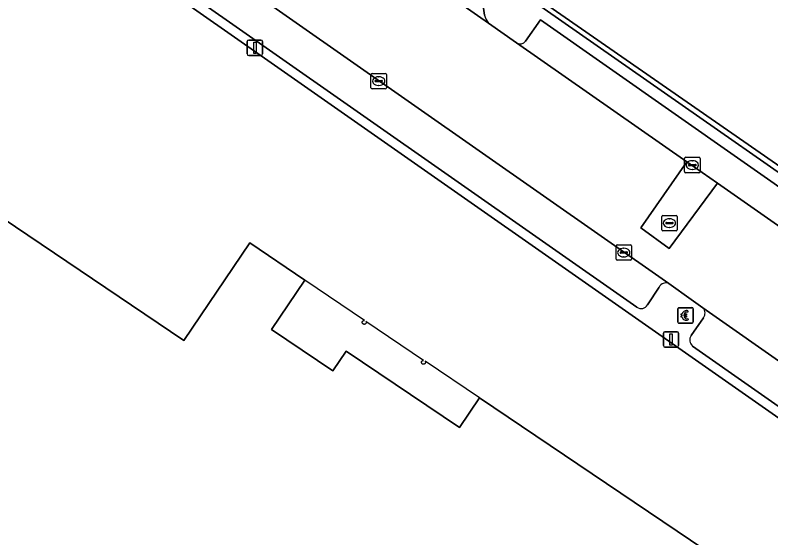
# Model space of a CAD drawing. Extents: x 155018 to 156648, y 383979 to 385733.
# Drawn here: x 155156.28 to 155205.22, y 384920.23 to 384954.09 of the extents above; entities that cross this region are included whole.
import ezdxf

# ---------------------------------------------------------------- set-up
doc = ezdxf.new("R2010")
doc.units = 0
for name, color, linetype in [('IMGEO_Betaalautomaat', 7, 'Continuous'), ('IMGEO_Erf', 7, 'Continuous'), ('IMGEO_Kolk', 7, 'Continuous'), ('IMGEO_Lichtmast', 7, 'Continuous'), ('IMGEO_Pand', 7, 'Continuous'), ('IMGEO_Pand_overbouw', 7, 'Continuous'), ('IMGEO_Parkeervlak_open', 7, 'Continuous'), ('IMGEO_Rijbaan_lokaal_gesloten', 7, 'Continuous'), ('IMGEO_Rijbaan_lokaal_open', 7, 'Continuous'), ('IMGEO_Rioolput', 7, 'Continuous'), ('IMGEO_Voetpad_open', 7, 'Continuous')]:
    doc.layers.add(name, color=color, linetype=linetype)

msp = doc.modelspace()

# ---------------------------------------------------------------- linework, layer by layer
at = {"layer": 'IMGEO_Betaalautomaat'}
for p, q in [((155199.185, 384934.215), (155199.185, 384935.056)), ((155199.185, 384935.056), (155199.185, 384934.215)), ((155199.26, 384935.139), (155200.101, 384935.139)), ((155200.101, 384935.139), (155199.26, 384935.139)), ((155200.184, 384935.065), (155200.184, 384934.224)), ((155200.184, 384934.224), (155200.184, 384935.065)), ((155199.468, 384934.603), (155199.468, 384934.671)), ((155199.589, 384934.671), (155199.589, 384934.603)), ((155199.847, 384934.944), (155199.83, 384934.844)), ((155200.11, 384934.14), (155199.269, 384934.14)), ((155199.269, 384934.14), (155200.11, 384934.14)), ((155199.834, 384934.438), (155199.856, 384934.351))]:
    msp.add_line(p, q, dxfattribs=at)
for points in [[(155199.468, 384934.671), (155199.399, 384934.671), (155199.399, 384934.74), (155199.478, 384934.74)], [(155199.473, 384934.534), (155199.399, 384934.534), (155199.399, 384934.603), (155199.468, 384934.603)], [(155199.6, 384934.74), (155199.747, 384934.74), (155199.747, 384934.671), (155199.589, 384934.671)], [(155199.589, 384934.603), (155199.747, 384934.603), (155199.747, 384934.534), (155199.603, 384934.534)]]:
    msp.add_lwpolyline(points, dxfattribs=at)
for centre, radius, start, end in [((155199.263, 384935.062), 0.0779, 92.4484, 184.2845), ((155199.263, 384935.062), 0.0779, 92.4484, 184.2845), ((155200.107, 384935.062), 0.0779, 2.4484, 94.2845), ((155200.107, 384935.062), 0.0779, 2.4484, 94.2845), ((155199.734, 384934.589), 0.267, 191.8096, 297.0389), ((155199.761, 384934.664), 0.293, 73.014, 165.0139), ((155199.767, 384934.677), 0.179, 69.3236, 159.5683), ((155199.767, 384934.604), 0.179, 202.7625, 291.8693), ((155199.263, 384934.218), 0.0779, 182.4484, 274.2845), ((155199.263, 384934.218), 0.0779, 182.4484, 274.2845), ((155200.107, 384934.218), 0.0779, 272.4484, 4.2845), ((155200.107, 384934.218), 0.0779, 272.4484, 4.2845)]:
    msp.add_arc(centre, radius, start, end, dxfattribs=at)
at = {"layer": 'IMGEO_Erf'}
for points in [[(155104.455, 385014.821), (155106.698, 385013.249), (155106.733, 385013.224), (155125.603, 385000), (155138.363, 384991.058), (155155.096, 384979.41), (155155.317, 384979.582), (155163.313, 384974.139), (155168.502, 384970.505), (155170.211, 384969.308), (155172.387, 384967.57), (155179.962, 384962.275), (155183.117, 384960.07), (155188.926, 384956.009), (155190.84, 384954.671), (155220.046, 384934.396)], [(155216.589, 384920.387), (155102.876, 385000), (155101.196, 385001.176), (155092.114, 385007.622), (155091.015, 385008.402), (155090.159, 385008.281), (155078.52, 385004.551)], [(155059.424, 384917.182), (155100.779, 384978.305), (155103.338, 384982.088), (155103.58, 384982.446), (155104.089, 384982.105), (155103.849, 384981.73), (155103.52, 384981.95), (155102.903, 384981.019), (155108.594, 384977.203), (155109.424, 384978.47), (155112.962, 384976.062), (155110.037, 384971.641), (155167.202, 384933.006), (155171.49, 384939.329), (155175.039, 384936.926), (155172.878, 384933.731), (155176.85, 384931.037), (155177.728, 384932.321), (155185.065, 384927.38), (155186.34, 384929.306), (155201.861, 384918.829)]]:
    msp.add_lwpolyline(points, dxfattribs=at)
at = {"layer": 'IMGEO_Kolk'}
for p, q in [((155179.325, 384949.389), (155179.325, 384950.241)), ((155179.4, 384950.315), (155180.252, 384950.315)), ((155180.326, 384950.241), (155180.326, 384949.389)), ((155179.584, 384949.809), (155179.584, 384949.821)), ((155180.022, 384949.772), (155179.624, 384949.772)), ((155179.627, 384949.858), (155180.025, 384949.858)), ((155179.813, 384950.095), (155179.838, 384950.095)), ((155180.068, 384949.821), (155180.068, 384949.809)), ((155180.252, 384949.315), (155179.4, 384949.315)), ((155179.836, 384949.535), (155179.811, 384949.535)), ((155199.627, 384943.951), (155199.627, 384944.803)), ((155199.702, 384944.877), (155200.554, 384944.877)), ((155200.628, 384944.803), (155200.628, 384943.951)), ((155199.886, 384944.371), (155199.886, 384944.383)), ((155200.324, 384944.334), (155199.926, 384944.334)), ((155199.929, 384944.42), (155200.327, 384944.42)), ((155200.115, 384944.657), (155200.14, 384944.657)), ((155200.37, 384944.383), (155200.37, 384944.371)), ((155200.554, 384943.877), (155199.702, 384943.877)), ((155200.138, 384944.097), (155200.113, 384944.097)), ((155195.191, 384938.282), (155195.191, 384939.134)), ((155195.266, 384939.208), (155196.118, 384939.208)), ((155195.679, 384938.988), (155195.704, 384938.988)), ((155196.192, 384939.134), (155196.192, 384938.282)), ((155195.45, 384938.702), (155195.45, 384938.714)), ((155195.888, 384938.665), (155195.49, 384938.665)), ((155195.493, 384938.751), (155195.891, 384938.751)), ((155195.702, 384938.428), (155195.677, 384938.428)), ((155195.934, 384938.714), (155195.934, 384938.702)), ((155196.118, 384938.208), (155195.266, 384938.208))]:
    msp.add_line(p, q, dxfattribs=at)
for points in [[(155179.325, 384949.389), (155179.325, 384950.241)], [(155179.4, 384950.315), (155180.252, 384950.315)], [(155180.326, 384950.241), (155180.326, 384949.389)], [(155180.252, 384949.315), (155179.4, 384949.315)], [(155199.627, 384943.951), (155199.627, 384944.803)], [(155199.702, 384944.877), (155200.554, 384944.877)], [(155200.628, 384944.803), (155200.628, 384943.951)], [(155200.554, 384943.877), (155199.702, 384943.877)], [(155195.191, 384938.282), (155195.191, 384939.134)], [(155195.266, 384939.208), (155196.118, 384939.208)], [(155196.192, 384939.134), (155196.192, 384938.282)], [(155196.118, 384938.208), (155195.266, 384938.208)]]:
    msp.add_lwpolyline(points, dxfattribs=at)
for centre, radius, start, end in [((155179.402, 384950.239), 0.0765, 91.552, 178.448), ((155179.402, 384950.239), 0.0765, 91.552, 178.448), ((155180.25, 384950.239), 0.0765, 1.552, 88.448), ((155180.25, 384950.239), 0.0765, 1.552, 88.448), ((155179.624, 384949.818), 0.0403, 85.8775, 175.7526), ((155179.621, 384949.808), 0.0366, 178.938, 274.7102), ((155180.025, 384949.815), 0.043, 264.8664, 352.4533), ((155180.029, 384949.82), 0.0386, 1.7309, 96.639), ((155179.402, 384949.391), 0.0765, 181.552, 268.448), ((155179.402, 384949.391), 0.0765, 181.552, 268.448), ((155180.25, 384949.391), 0.0765, 271.552, 358.448), ((155180.25, 384949.391), 0.0765, 271.552, 358.448), ((155199.704, 384944.801), 0.0765, 91.552, 178.448), ((155199.704, 384944.801), 0.0765, 91.552, 178.448), ((155200.552, 384944.801), 0.0765, 1.552, 88.448), ((155200.552, 384944.801), 0.0765, 1.552, 88.448), ((155199.926, 384944.38), 0.0403, 85.8775, 175.7526), ((155199.923, 384944.37), 0.0366, 178.938, 274.7102), ((155200.327, 384944.377), 0.043, 264.8664, 352.4533), ((155200.331, 384944.382), 0.0386, 1.7309, 96.639), ((155199.704, 384943.953), 0.0765, 181.552, 268.448), ((155199.704, 384943.953), 0.0765, 181.552, 268.448), ((155200.552, 384943.953), 0.0765, 271.552, 358.448), ((155200.552, 384943.953), 0.0765, 271.552, 358.448), ((155195.268, 384939.132), 0.0765, 91.552, 178.448), ((155195.268, 384939.132), 0.0765, 91.552, 178.448), ((155196.116, 384939.132), 0.0765, 1.552, 88.448), ((155196.116, 384939.132), 0.0765, 1.552, 88.448), ((155195.49, 384938.711), 0.0403, 85.8775, 175.7526), ((155195.487, 384938.701), 0.0366, 178.938, 274.7102), ((155195.891, 384938.708), 0.043, 264.8664, 352.4533), ((155195.895, 384938.713), 0.0386, 1.7309, 96.639), ((155195.268, 384938.284), 0.0765, 181.552, 268.448), ((155195.268, 384938.284), 0.0765, 181.552, 268.448), ((155196.116, 384938.284), 0.0765, 271.552, 358.448), ((155196.116, 384938.284), 0.0765, 271.552, 358.448)]:
    msp.add_arc(centre, radius, start, end, dxfattribs=at)
for centre, major_axis, ratio, start_param, end_param in [((155179.812, 384949.815), (-0.387, 0.002), 0.722429, 4.712389, 7.853982), ((155179.837, 384949.815), (-0.39, 0.002), 0.717154, 1.570796, 4.712389), ((155200.114, 384944.377), (-0.387, 0.002), 0.722429, 4.712389, 7.853982), ((155200.139, 384944.377), (-0.39, 0.002), 0.717154, 1.570796, 4.712389), ((155195.678, 384938.708), (-0.387, 0.002), 0.722429, 4.712389, 7.853982), ((155195.703, 384938.708), (-0.39, 0.002), 0.717154, 1.570796, 4.712389)]:
    msp.add_ellipse(centre, major_axis=major_axis, ratio=ratio, start_param=start_param, end_param=end_param, dxfattribs=at)
at = {"layer": 'IMGEO_Lichtmast'}
for p, q in [((155171.31, 384951.572), (155171.31, 384952.372)), ((155171.31, 384952.372), (155171.31, 384951.572)), ((155171.41, 384952.472), (155172.2, 384952.472)), ((155172.2, 384952.472), (155171.41, 384952.472)), ((155172.3, 384952.372), (155172.3, 384951.572)), ((155172.3, 384951.572), (155172.3, 384952.372)), ((155172.2, 384951.472), (155171.41, 384951.472)), ((155171.41, 384951.472), (155172.2, 384951.472)), ((155198.355, 384933.579), (155199.145, 384933.579)), ((155199.145, 384933.579), (155198.355, 384933.579)), ((155198.255, 384932.679), (155198.255, 384933.479)), ((155198.255, 384933.479), (155198.255, 384932.679)), ((155199.245, 384933.479), (155199.245, 384932.679)), ((155199.245, 384932.679), (155199.245, 384933.479)), ((155199.145, 384932.579), (155198.355, 384932.579)), ((155198.355, 384932.579), (155199.145, 384932.579))]:
    msp.add_line(p, q, dxfattribs=at)
for points in [[(155171.73, 384952.347), (155171.88, 384952.347), (155171.88, 384951.597), (155171.73, 384951.597), (155171.73, 384952.347)], [(155198.675, 384933.454), (155198.825, 384933.454), (155198.825, 384932.704), (155198.675, 384932.704), (155198.675, 384933.454)]]:
    msp.add_lwpolyline(points, dxfattribs=at)
for centre, start, end in [((155171.41, 384952.372), 90, 180), ((155171.41, 384952.372), 90, 180), ((155172.2, 384952.372), 0, 90), ((155172.2, 384952.372), 360, 90), ((155171.41, 384951.572), 180, 270), ((155171.41, 384951.572), 180, 270), ((155172.2, 384951.572), 270, 0), ((155172.2, 384951.572), 270, 0), ((155198.355, 384933.479), 90, 180), ((155198.355, 384933.479), 90, 180), ((155199.145, 384933.479), 0, 90), ((155199.145, 384933.479), 360, 90), ((155198.355, 384932.679), 180, 270), ((155198.355, 384932.679), 180, 270), ((155199.145, 384932.679), 270, 0), ((155199.145, 384932.679), 270, 0)]:
    msp.add_arc(centre, 0.1, start, end, dxfattribs=at)
at = {"layer": 'IMGEO_Pand'}
msp.add_lwpolyline([(155201.861, 384918.829), (155186.34, 384929.306), (155185.065, 384927.38), (155177.728, 384932.321), (155176.85, 384931.037), (155172.878, 384933.731), (155175.039, 384936.926), (155171.49, 384939.329), (155167.202, 384933.006), (155110.037, 384971.641), (155112.962, 384976.062), (155109.424, 384978.47), (155108.594, 384977.203), (155102.903, 384981.019), (155103.52, 384981.95), (155103.849, 384981.73), (155104.089, 384982.105), (155103.58, 384982.446), (155103.338, 384982.088), (155100.779, 384978.305), (155059.424, 384917.182)], dxfattribs=at)
at = {"layer": 'IMGEO_Pand_overbouw'}
msp.add_lwpolyline([(155186.34, 384929.306), (155182.827, 384931.671), (155182.832, 384931.661), (155182.837, 384931.651), (155182.841, 384931.641), (155182.845, 384931.63), (155182.847, 384931.62), (155182.848, 384931.609), (155182.848, 384931.598), (155182.848, 384931.586), (155182.846, 384931.575), (155182.844, 384931.565), (155182.841, 384931.554), (155182.836, 384931.544), (155182.831, 384931.534), (155182.825, 384931.525), (155182.818, 384931.516), (155182.811, 384931.508), (155182.803, 384931.5), (155182.794, 384931.494), (155182.785, 384931.488), (155182.775, 384931.482), (155182.765, 384931.478), (155182.754, 384931.475), (155182.743, 384931.472), (155182.732, 384931.471), (155182.721, 384931.47), (155182.71, 384931.471), (155182.699, 384931.472), (155182.688, 384931.475), (155182.678, 384931.479), (155182.668, 384931.483), (155182.658, 384931.488), (155182.649, 384931.494), (155182.64, 384931.501), (155182.632, 384931.509), (155182.624, 384931.517), (155182.618, 384931.526), (155182.612, 384931.536), (155182.607, 384931.546), (155182.603, 384931.556), (155182.6, 384931.567), (155182.597, 384931.577), (155182.596, 384931.589), (155182.596, 384931.6), (155182.596, 384931.611), (155182.598, 384931.622), (155182.6, 384931.633), (155182.604, 384931.643), (155182.608, 384931.653), (155182.613, 384931.663), (155182.619, 384931.673), (155182.626, 384931.681), (155182.634, 384931.69), (155182.642, 384931.697), (155182.651, 384931.704), (155182.66, 384931.71), (155182.67, 384931.715), (155182.681, 384931.719), (155182.691, 384931.722), (155182.702, 384931.724), (155182.713, 384931.726), (155182.724, 384931.726), (155182.735, 384931.726), (155178.995, 384934.249), (155179, 384934.239), (155179.004, 384934.229), (155179.007, 384934.218), (155179.009, 384934.207), (155179.01, 384934.196), (155179.011, 384934.185), (155179.01, 384934.174), (155179.009, 384934.163), (155179.006, 384934.152), (155179.003, 384934.142), (155178.998, 384934.132), (155178.993, 384934.122), (155178.987, 384934.113), (155178.981, 384934.104), (155178.973, 384934.096), (155178.965, 384934.088), (155178.956, 384934.081), (155178.947, 384934.075), (155178.937, 384934.07), (155178.927, 384934.066), (155178.916, 384934.063), (155178.906, 384934.06), (155178.895, 384934.058), (155178.884, 384934.058), (155178.873, 384934.059), (155178.862, 384934.06), (155178.851, 384934.063), (155178.84, 384934.066), (155178.83, 384934.071), (155178.82, 384934.076), (155178.811, 384934.082), (155178.802, 384934.089), (155178.794, 384934.097), (155178.787, 384934.105), (155178.78, 384934.114), (155178.774, 384934.123), (155178.769, 384934.133), (155178.765, 384934.144), (155178.762, 384934.154), (155178.759, 384934.165), (155178.758, 384934.176), (155178.758, 384934.187), (155178.758, 384934.198), (155178.76, 384934.209), (155178.762, 384934.22), (155178.766, 384934.231), (155178.77, 384934.241), (155178.776, 384934.251), (155178.782, 384934.26), (155178.788, 384934.269), (155178.796, 384934.277), (155178.804, 384934.285), (155178.813, 384934.291), (155178.823, 384934.297), (155178.833, 384934.302), (155178.843, 384934.307), (155178.853, 384934.31), (155178.864, 384934.312), (155178.875, 384934.314), (155178.887, 384934.314), (155178.898, 384934.313), (155178.909, 384934.312), (155175.039, 384936.926), (155172.878, 384933.731), (155176.85, 384931.037), (155177.728, 384932.321), (155185.065, 384927.38)], close=True, dxfattribs=at)
at = {"layer": 'IMGEO_Parkeervlak_open'}
for points in [[(155198.603, 384936.694), (155124.695, 384988.43)], [(155124.083, 384985.887), (155124.518, 384985.577), (155196.547, 384935.173)], [(155215.271, 384934.284), (155216.232, 384935.608), (155190.301, 384953.787), (155189.337, 384952.394)], [(155188.751, 384952.292), (155199.781, 384944.58), (155201.754, 384943.201), (155215.364, 384933.685)], [(155197.228, 384935.322), (155197.985, 384936.476)], [(155216.663, 384920.497), (155218.313, 384922.864), (155200.809, 384935.124)], [(155200.856, 384934.486), (155200.06, 384933.335)], [(155200.145, 384932.653), (155216.5, 384921.189)]]:
    msp.add_lwpolyline(points, dxfattribs=at)
for centre, radius, start, end in [((155188.987, 384952.671), 0.447, 238.1189, 321.6293), ((155198.405, 384936.27), 0.468, 65.007, 153.8536), ((155196.825, 384935.534), 0.456, 232.4287, 332.2545), ((155200.462, 384934.778), 0.49, 323.4496, 44.9769), ((155200.464, 384933.039), 0.501, 143.7585, 230.4502)]:
    msp.add_arc(centre, radius, start, end, dxfattribs=at)
at = {"layer": 'IMGEO_Rijbaan_lokaal_gesloten'}
for points in [[(155093.471, 385010.431), (155094.104, 385009.957), (155096.834, 385007.973), (155100.736, 385005.199), (155100.927, 385005.065), (155104.094, 385002.848), (155123.87, 384989.007), (155124.619, 384988.506), (155124.695, 384988.43), (155198.603, 384936.694), (155200.056, 384935.669), (155200.809, 384935.124), (155218.313, 384922.864)], [(155388.019, 384812.731), (155353.81, 384836.716), (155339.386, 384846.829), (155338.759, 384847.187), (155308.812, 384868.307), (155308.749, 384868.347), (155307.828, 384868.991), (155250.095, 384909.364), (155247.679, 384911.072), (155227.053, 384925.51), (155224.169, 384927.527), (155216.496, 384932.904), (155215.364, 384933.685), (155201.754, 384943.201), (155198.627, 384938.971), (155196.792, 384940.312), (155199.781, 384944.58), (155188.751, 384952.292), (155186.937, 384953.575), (155177.806, 384959.95), (155169.493, 384965.81)]]:
    msp.add_lwpolyline(points, dxfattribs=at)
at = {"layer": 'IMGEO_Rijbaan_lokaal_open'}
for points in [[(155220.046, 384934.396), (155190.84, 384954.671), (155188.926, 384956.009), (155183.117, 384960.07), (155179.962, 384962.275), (155172.387, 384967.57), (155170.211, 384969.308), (155168.502, 384970.505), (155163.313, 384974.139)], [(155169.113, 384966.434), (155168.55, 384969.993), (155182.033, 384960.484), (155186.169, 384957.572), (155220.565, 384933.534), (155223.976, 384931.26), (155231.507, 384925.99), (155247.249, 384914.872), (155310.436, 384870.637)], [(155177.806, 384959.95), (155186.937, 384953.575)], [(155186.682, 384954.089), (155186.169, 384957.572)]]:
    msp.add_lwpolyline(points, dxfattribs=at)
msp.add_lwpolyline([(155201.754, 384943.201), (155199.781, 384944.58), (155196.792, 384940.312), (155198.627, 384938.971)], close=True, dxfattribs=at)
msp.add_arc((155187.744, 384954.296), 1.082, 191.0109, 221.7619, dxfattribs=at)
at = {"layer": 'IMGEO_Rioolput'}
for p, q in [((155198.147, 384940.191), (155198.147, 384941.043)), ((155198.222, 384941.117), (155199.074, 384941.117)), ((155198.635, 384940.897), (155198.66, 384940.897)), ((155199.148, 384941.043), (155199.148, 384940.191)), ((155198.406, 384940.611), (155198.406, 384940.623)), ((155198.844, 384940.574), (155198.446, 384940.574)), ((155198.449, 384940.66), (155198.847, 384940.66)), ((155198.89, 384940.623), (155198.89, 384940.611)), ((155199.074, 384940.117), (155198.222, 384940.117)), ((155198.658, 384940.337), (155198.633, 384940.337))]:
    msp.add_line(p, q, dxfattribs=at)
for points in [[(155198.147, 384940.191), (155198.147, 384941.043)], [(155198.222, 384941.117), (155199.074, 384941.117)], [(155199.148, 384941.043), (155199.148, 384940.191)], [(155199.074, 384940.117), (155198.222, 384940.117)]]:
    msp.add_lwpolyline(points, dxfattribs=at)
for centre, radius, start, end in [((155198.224, 384941.041), 0.0765, 91.552, 178.448), ((155198.224, 384941.041), 0.0765, 91.552, 178.448), ((155199.072, 384941.041), 0.0765, 1.552, 88.448), ((155199.072, 384941.041), 0.0765, 1.552, 88.448), ((155198.446, 384940.62), 0.0403, 85.8775, 175.7526), ((155198.443, 384940.61), 0.0366, 178.938, 274.7102), ((155198.847, 384940.617), 0.043, 264.8664, 352.4533), ((155198.851, 384940.622), 0.0386, 1.7309, 96.639), ((155198.224, 384940.193), 0.0765, 181.552, 268.448), ((155198.224, 384940.193), 0.0765, 181.552, 268.448), ((155199.072, 384940.193), 0.0765, 271.552, 358.448), ((155199.072, 384940.193), 0.0765, 271.552, 358.448)]:
    msp.add_arc(centre, radius, start, end, dxfattribs=at)
for centre, major_axis, ratio, start_param, end_param in [((155198.634, 384940.617), (-0.387, 0.002), 0.722429, 4.712389, 7.853982), ((155198.659, 384940.617), (-0.39, 0.002), 0.717154, 1.570796, 4.712389)]:
    msp.add_ellipse(centre, major_axis=major_axis, ratio=ratio, start_param=start_param, end_param=end_param, dxfattribs=at)
at = {"layer": 'IMGEO_Voetpad_open'}
for points in [[(155101.401, 385001.469), (155101.196, 385001.176), (155102.876, 385000), (155216.589, 384920.387), (155216.663, 384920.497)], [(155196.547, 384935.173), (155124.518, 384985.577), (155124.083, 384985.887)], [(155217.232, 384932.783), (155220.565, 384933.534), (155186.169, 384957.572), (155186.682, 384954.089)], [(155186.937, 384953.575), (155188.751, 384952.292)], [(155189.337, 384952.394), (155190.301, 384953.787)], [(155190.301, 384953.787), (155216.232, 384935.608), (155215.271, 384934.284)], [(155197.985, 384936.476), (155197.228, 384935.322)], [(155200.809, 384935.124), (155200.056, 384935.669), (155198.603, 384936.694)], [(155200.06, 384933.335), (155200.856, 384934.486)], [(155216.5, 384921.189), (155200.145, 384932.653)]]:
    msp.add_lwpolyline(points, dxfattribs=at)
for centre, radius, start, end in [((155187.744, 384954.296), 1.082, 191.0109, 221.7619), ((155188.987, 384952.671), 0.447, 238.1189, 321.6293), ((155198.405, 384936.27), 0.468, 65.007, 153.8536), ((155196.825, 384935.534), 0.456, 232.4287, 332.2545), ((155200.462, 384934.778), 0.49, 323.4496, 44.9769), ((155200.464, 384933.039), 0.501, 143.7585, 230.4502)]:
    msp.add_arc(centre, radius, start, end, dxfattribs=at)

doc.saveas('drawing.dxf')
